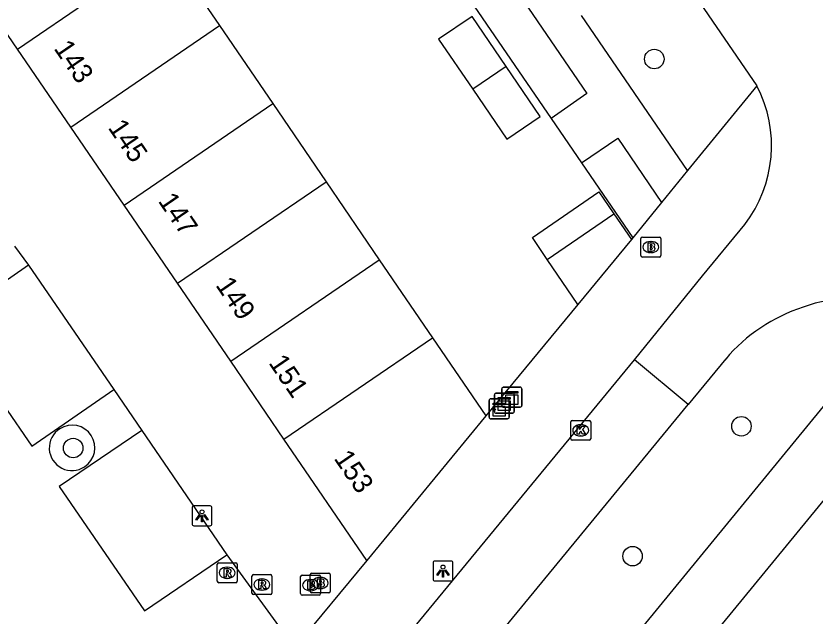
# Model space of a CAD drawing. Extents: x 155275 to 156263, y 382654 to 383635.
# Drawn here: x 155528.37 to 155568.42, y 382962.08 to 382992.16 of the extents above; entities that cross this region are included whole.
import ezdxf

# ---------------------------------------------------------------- set-up
doc = ezdxf.new("R2010")
doc.units = 0
for name, color, linetype in [('IMGEO_Boom', 7, 'Continuous'), ('IMGEO_Brandkraan', 7, 'Continuous'), ('IMGEO_Fietspad_gesloten', 7, 'Continuous'), ('IMGEO_Groenvoorziening', 7, 'Continuous'), ('IMGEO_Kast', 7, 'Continuous'), ('IMGEO_Kolk', 7, 'Continuous'), ('IMGEO_Lichtpunt', 7, 'Continuous'), ('IMGEO_Pand', 7, 'Continuous'), ('IMGEO_Pand_nummerreeks', 7, 'Continuous'), ('IMGEO_Rijbaan_lokaal_gesloten', 7, 'Continuous'), ('IMGEO_Rijbaan_lokaal_open', 7, 'Continuous'), ('IMGEO_Rioolput', 7, 'Continuous'), ('IMGEO_Voetpad_open', 7, 'Continuous')]:
    doc.layers.add(name, color=color, linetype=linetype)

msp = doc.modelspace()

# ---------------------------------------------------------------- linework, layer by layer
at = {"layer": 'IMGEO_Boom'}
for centre in [(155560.363, 382990), (155564.731, 382971.59), (155531.238, 382970.499), (155559.275, 382965.078)]:
    msp.add_circle(centre, 0.489, dxfattribs=at)
at = {"layer": 'IMGEO_Brandkraan'}
for p, q in [((155559.69, 382980.148), (155559.69, 382981)), ((155559.765, 382981.074), (155560.617, 382981.074)), ((155560.691, 382981), (155560.691, 382980.148)), ((155560.178, 382980.854), (155560.203, 382980.854)), ((155560.201, 382980.294), (155560.176, 382980.294)), ((155560.617, 382980.074), (155559.765, 382980.074)), ((155542.713, 382964.127), (155543.565, 382964.127)), ((155543.119, 382963.308), (155543.119, 382964.16)), ((155543.194, 382964.234), (155544.046, 382964.234)), ((155544.12, 382964.16), (155544.12, 382963.308)), ((155542.638, 382963.201), (155542.638, 382964.053)), ((155543.126, 382963.907), (155543.151, 382963.907)), ((155543.607, 382964.014), (155543.632, 382964.014)), ((155543.639, 382964.053), (155543.639, 382963.201)), ((155543.149, 382963.347), (155543.124, 382963.347)), ((155543.63, 382963.454), (155543.605, 382963.454)), ((155543.565, 382963.127), (155542.713, 382963.127)), ((155544.046, 382963.234), (155543.194, 382963.234))]:
    msp.add_line(p, q, dxfattribs=at)
for points in [[(155559.69, 382980.148), (155559.69, 382981)], [(155559.765, 382981.074), (155560.617, 382981.074)], [(155560.691, 382981), (155560.691, 382980.148)], [(155560.038, 382980.774), (155560.038, 382980.374), (155560.251, 382980.374)], [(155560.269, 382980.774), (155560.038, 382980.774)], [(155560.217, 382980.693), (155560.163, 382980.693), (155560.163, 382980.617)], [(155560.163, 382980.617), (155560.216, 382980.617)], [(155560.225, 382980.541), (155560.163, 382980.541), (155560.163, 382980.46)], [(155560.163, 382980.46), (155560.225, 382980.46)], [(155560.617, 382980.074), (155559.765, 382980.074)], [(155542.713, 382964.127), (155543.565, 382964.127)], [(155543.119, 382963.308), (155543.119, 382964.16)], [(155543.194, 382964.234), (155544.046, 382964.234)], [(155544.12, 382964.16), (155544.12, 382963.308)], [(155542.638, 382963.201), (155542.638, 382964.053)], [(155542.986, 382963.827), (155542.986, 382963.427), (155543.199, 382963.427)], [(155543.217, 382963.827), (155542.986, 382963.827)], [(155543.165, 382963.746), (155543.111, 382963.746), (155543.111, 382963.67)], [(155543.467, 382963.934), (155543.467, 382963.534), (155543.68, 382963.534)], [(155543.698, 382963.934), (155543.467, 382963.934)], [(155543.646, 382963.853), (155543.592, 382963.853), (155543.592, 382963.777)], [(155543.592, 382963.777), (155543.645, 382963.777)], [(155543.654, 382963.701), (155543.592, 382963.701), (155543.592, 382963.62)], [(155543.639, 382964.053), (155543.639, 382963.201)], [(155543.111, 382963.67), (155543.164, 382963.67)], [(155543.173, 382963.594), (155543.111, 382963.594), (155543.111, 382963.513)], [(155543.111, 382963.513), (155543.173, 382963.513)], [(155543.592, 382963.62), (155543.654, 382963.62)], [(155543.565, 382963.127), (155542.713, 382963.127)], [(155544.046, 382963.234), (155543.194, 382963.234)]]:
    msp.add_lwpolyline(points, dxfattribs=at)
for centre, radius, start, end in [((155559.767, 382980.998), 0.0765, 91.552, 178.448), ((155559.767, 382980.998), 0.0765, 91.552, 178.448), ((155560.615, 382980.998), 0.0765, 1.552, 88.448), ((155560.615, 382980.998), 0.0765, 1.552, 88.448), ((155560.218, 382980.655), 0.0379, 267.8285, 90.9355), ((155560.226, 382980.5), 0.0404, 269.8759, 90.5077), ((155560.273, 382980.629), 0.145, 59.4692, 91.5367), ((155560.298, 382980.676), 0.0922, 285.5137, 58.1501), ((155560.303, 382980.484), 0.105, 301.3115, 78.989), ((155559.767, 382980.15), 0.0765, 181.552, 268.448), ((155559.767, 382980.15), 0.0765, 181.552, 268.448), ((155560.257, 382980.625), 0.251, 268.6676, 293.5347), ((155560.615, 382980.15), 0.0765, 271.552, 358.448), ((155560.615, 382980.15), 0.0765, 271.552, 358.448), ((155542.715, 382964.051), 0.0765, 91.552, 178.448), ((155542.715, 382964.051), 0.0765, 91.552, 178.448), ((155543.196, 382964.158), 0.0765, 91.552, 178.448), ((155543.196, 382964.158), 0.0765, 91.552, 178.448), ((155543.563, 382964.051), 0.0765, 1.552, 88.448), ((155543.563, 382964.051), 0.0765, 1.552, 88.448), ((155544.044, 382964.158), 0.0765, 1.552, 88.448), ((155544.044, 382964.158), 0.0765, 1.552, 88.448), ((155543.166, 382963.708), 0.0379, 267.8285, 90.9355), ((155543.221, 382963.682), 0.145, 59.4692, 91.5367), ((155543.246, 382963.729), 0.0922, 285.5137, 58.1501), ((155543.647, 382963.815), 0.0379, 267.8285, 90.9355), ((155543.655, 382963.66), 0.0404, 269.8759, 90.5077), ((155543.702, 382963.789), 0.145, 59.4692, 91.5367), ((155543.727, 382963.836), 0.0922, 285.5137, 58.1501), ((155543.732, 382963.644), 0.105, 301.3115, 78.989), ((155543.196, 382963.31), 0.0765, 181.552, 268.448), ((155543.196, 382963.31), 0.0765, 181.552, 268.448), ((155543.174, 382963.553), 0.0404, 269.8759, 90.5077), ((155543.205, 382963.678), 0.251, 268.6676, 293.5347), ((155543.251, 382963.537), 0.105, 301.3115, 78.989), ((155543.686, 382963.785), 0.251, 268.6676, 293.5347), ((155544.044, 382963.31), 0.0765, 271.552, 358.448), ((155544.044, 382963.31), 0.0765, 271.552, 358.448), ((155542.715, 382963.203), 0.0765, 181.552, 268.448), ((155542.715, 382963.203), 0.0765, 181.552, 268.448), ((155543.563, 382963.203), 0.0765, 271.552, 358.448), ((155543.563, 382963.203), 0.0765, 271.552, 358.448)]:
    msp.add_arc(centre, radius, start, end, dxfattribs=at)
for centre, major_axis, ratio, start_param, end_param in [((155560.177, 382980.574), (-0.387, 0.002), 0.722429, 4.712389, 7.853982), ((155560.202, 382980.574), (-0.39, 0.002), 0.717154, 1.570796, 4.712389), ((155543.125, 382963.627), (-0.387, 0.002), 0.722429, 4.712389, 7.853982), ((155543.15, 382963.627), (-0.39, 0.002), 0.717154, 1.570796, 4.712389), ((155543.606, 382963.734), (-0.387, 0.002), 0.722429, 4.712389, 7.853982), ((155543.631, 382963.734), (-0.39, 0.002), 0.717154, 1.570796, 4.712389)]:
    msp.add_ellipse(centre, major_axis=major_axis, ratio=ratio, start_param=start_param, end_param=end_param, dxfattribs=at)
at = {"layer": 'IMGEO_Fietspad_gesloten'}
for points in [[(155572.789, 382977.41), (155548.966, 382948.356), (155528.673, 382923.729), (155507.607, 382898.405), (155494.374, 382882.291)], [(155496.67, 382880.437), (155497.335, 382881.332), (155511.334, 382898.215), (155518.802, 382907.088), (155545.301, 382939.168), (155575.161, 382975.555)]]:
    msp.add_lwpolyline(points, dxfattribs=at)
at = {"layer": 'IMGEO_Groenvoorziening'}
for points in [[(155551.328, 382992.653), (155555.192, 382987.018)], [(155556.712, 382984.793), (155559.286, 382981.036)]]:
    msp.add_lwpolyline(points, dxfattribs=at)
at = {"layer": 'IMGEO_Kast'}
for p, q in [((155552.722, 382972.625), (155552.722, 382973.466)), ((155552.722, 382973.466), (155552.722, 382972.625)), ((155552.797, 382973.55), (155553.638, 382973.55)), ((155553.638, 382973.55), (155552.797, 382973.55)), ((155553.722, 382973.475), (155553.722, 382972.634)), ((155553.722, 382972.634), (155553.722, 382973.475)), ((155552.163, 382972.966), (155553.004, 382972.966)), ((155553.004, 382972.966), (155552.163, 382972.966)), ((155552.347, 382972.324), (155552.347, 382973.165)), ((155552.347, 382973.165), (155552.347, 382972.324)), ((155552.422, 382973.249), (155553.263, 382973.249)), ((155553.263, 382973.249), (155552.422, 382973.249)), ((155553.088, 382972.891), (155553.088, 382972.05)), ((155553.088, 382972.05), (155553.088, 382972.891)), ((155553.347, 382973.174), (155553.347, 382972.333)), ((155553.347, 382972.333), (155553.347, 382973.174)), ((155552.088, 382972.041), (155552.088, 382972.882)), ((155552.088, 382972.882), (155552.088, 382972.041)), ((155553.647, 382972.55), (155552.806, 382972.55)), ((155552.806, 382972.55), (155553.647, 382972.55)), ((155553.272, 382972.249), (155552.431, 382972.249)), ((155552.431, 382972.249), (155553.272, 382972.249)), ((155553.013, 382971.966), (155552.172, 382971.966)), ((155552.172, 382971.966), (155553.013, 382971.966))]:
    msp.add_line(p, q, dxfattribs=at)
for points in [[(155552.917, 382973.34), (155553.517, 382973.34), (155553.517, 382973.255), (155552.917, 382973.255), (155552.917, 382973.34)], [(155552.542, 382973.039), (155553.142, 382973.039), (155553.142, 382972.954), (155552.542, 382972.954), (155552.542, 382973.039)], [(155552.917, 382973.165), (155553.517, 382973.165), (155553.517, 382972.676), (155552.917, 382972.676), (155552.917, 382973.165)], [(155552.283, 382972.756), (155552.883, 382972.756), (155552.883, 382972.671), (155552.283, 382972.671), (155552.283, 382972.756)], [(155552.283, 382972.581), (155552.883, 382972.581), (155552.883, 382972.092), (155552.283, 382972.092), (155552.283, 382972.581)], [(155552.542, 382972.864), (155553.142, 382972.864), (155553.142, 382972.375), (155552.542, 382972.375), (155552.542, 382972.864)]]:
    msp.add_lwpolyline(points, dxfattribs=at)
for centre in [(155553.001, 382973.014), (155552.626, 382972.713), (155552.367, 382972.43)]:
    msp.add_circle(centre, 0.0377, dxfattribs=at)
for centre, start, end in [((155552.8, 382973.472), 92.4484, 184.2845), ((155552.8, 382973.472), 92.4484, 184.2845), ((155553.644, 382973.472), 2.4484, 94.2845), ((155553.644, 382973.472), 2.4484, 94.2845), ((155552.166, 382972.888), 92.4484, 184.2845), ((155552.166, 382972.888), 92.4484, 184.2845), ((155552.425, 382973.171), 92.4484, 184.2845), ((155552.425, 382973.171), 92.4484, 184.2845), ((155553.01, 382972.888), 2.4484, 94.2845), ((155553.01, 382972.888), 2.4484, 94.2845), ((155553.269, 382973.171), 2.4484, 94.2845), ((155553.269, 382973.171), 2.4484, 94.2845), ((155552.8, 382972.628), 182.4484, 274.2845), ((155552.8, 382972.628), 182.4484, 274.2845), ((155553.644, 382972.628), 272.4484, 4.2845), ((155553.644, 382972.628), 272.4484, 4.2845), ((155552.425, 382972.327), 182.4484, 274.2845), ((155552.425, 382972.327), 182.4484, 274.2845), ((155553.269, 382972.327), 272.4484, 4.2845), ((155553.269, 382972.327), 272.4484, 4.2845), ((155552.166, 382972.044), 182.4484, 274.2845), ((155552.166, 382972.044), 182.4484, 274.2845), ((155553.01, 382972.044), 272.4484, 4.2845), ((155553.01, 382972.044), 272.4484, 4.2845)]:
    msp.add_arc(centre, 0.0779, start, end, dxfattribs=at)
at = {"layer": 'IMGEO_Kolk'}
for p, q in [((155556.175, 382970.962), (155556.175, 382971.814)), ((155556.25, 382971.888), (155557.102, 382971.888)), ((155557.176, 382971.814), (155557.176, 382970.962)), ((155556.663, 382971.668), (155556.688, 382971.668)), ((155557.102, 382970.888), (155556.25, 382970.888)), ((155556.686, 382971.108), (155556.661, 382971.108))]:
    msp.add_line(p, q, dxfattribs=at)
for points in [[(155556.175, 382970.962), (155556.175, 382971.814)], [(155556.25, 382971.888), (155557.102, 382971.888)], [(155557.176, 382971.814), (155557.176, 382970.962)], [(155556.496, 382971.588), (155556.619, 382971.588), (155556.619, 382971.437), (155556.749, 382971.588), (155556.913, 382971.588), (155556.767, 382971.437), (155556.92, 382971.188), (155556.768, 382971.188), (155556.683, 382971.352), (155556.619, 382971.285), (155556.619, 382971.188), (155556.496, 382971.188), (155556.496, 382971.588)], [(155557.102, 382970.888), (155556.25, 382970.888)]]:
    msp.add_lwpolyline(points, dxfattribs=at)
for centre, start, end in [((155556.252, 382971.812), 91.552, 178.448), ((155556.252, 382971.812), 91.552, 178.448), ((155557.1, 382971.812), 1.552, 88.448), ((155557.1, 382971.812), 1.552, 88.448), ((155556.252, 382970.964), 181.552, 268.448), ((155556.252, 382970.964), 181.552, 268.448), ((155557.1, 382970.964), 271.552, 358.448), ((155557.1, 382970.964), 271.552, 358.448)]:
    msp.add_arc(centre, 0.0765, start, end, dxfattribs=at)
for centre, major_axis, ratio, start_param, end_param in [((155556.662, 382971.388), (-0.387, 0.002), 0.722429, 4.712389, 7.853982), ((155556.687, 382971.388), (-0.39, 0.002), 0.717154, 1.570796, 4.712389)]:
    msp.add_ellipse(centre, major_axis=major_axis, ratio=ratio, start_param=start_param, end_param=end_param, dxfattribs=at)
at = {"layer": 'IMGEO_Lichtpunt'}
for p, q in [((155537.199, 382967.503), (155537.199, 382966.696)), ((155537.199, 382967.503), (155537.199, 382966.696)), ((155538.101, 382967.598), (155537.293, 382967.598)), ((155538.101, 382967.598), (155537.293, 382967.598)), ((155538.195, 382966.696), (155538.195, 382967.503)), ((155538.195, 382966.696), (155538.195, 382967.503)), ((155537.293, 382966.602), (155538.101, 382966.602)), ((155537.293, 382966.602), (155538.101, 382966.602)), ((155549.275, 382964.737), (155549.275, 382963.93)), ((155549.275, 382964.737), (155549.275, 382963.93)), ((155550.177, 382964.832), (155549.369, 382964.832)), ((155550.177, 382964.832), (155549.369, 382964.832)), ((155550.271, 382963.93), (155550.271, 382964.737)), ((155550.271, 382963.93), (155550.271, 382964.737)), ((155549.369, 382963.836), (155550.177, 382963.836)), ((155549.369, 382963.836), (155550.177, 382963.836))]:
    msp.add_line(p, q, dxfattribs=at)
for points in [[(155537.573, 382967.167), (155537.612, 382967.139), (155537.424, 382966.877), (155537.386, 382966.904), (155537.573, 382967.167)], [(155537.675, 382967.119), (155537.722, 382967.119), (155537.722, 382966.797), (155537.675, 382966.797), (155537.675, 382967.119)], [(155537.785, 382967.139), (155537.823, 382967.166), (155538.01, 382966.904), (155537.971, 382966.876), (155537.785, 382967.139)], [(155549.649, 382964.401), (155549.688, 382964.373), (155549.5, 382964.111), (155549.462, 382964.138), (155549.649, 382964.401)], [(155549.751, 382964.353), (155549.798, 382964.353), (155549.798, 382964.031), (155549.751, 382964.031), (155549.751, 382964.353)], [(155549.861, 382964.373), (155549.899, 382964.4), (155550.086, 382964.138), (155550.047, 382964.11), (155549.861, 382964.373)]]:
    msp.add_lwpolyline(points, dxfattribs=at)
for centre in [(155537.698, 382967.301), (155549.774, 382964.535)]:
    msp.add_circle(centre, 0.0994, dxfattribs=at)
for centre, start, end in [((155537.293, 382967.503), 90, 180), ((155537.293, 382967.503), 90, 180), ((155538.101, 382967.503), 0, 90), ((155538.101, 382967.503), 0, 90), ((155537.293, 382966.696), 180, 270), ((155537.293, 382966.696), 180, 270), ((155538.101, 382966.696), 270, 0), ((155538.101, 382966.696), 270, 360), ((155549.369, 382964.737), 90, 180), ((155549.369, 382964.737), 90, 180), ((155550.177, 382964.737), 0, 90), ((155550.177, 382964.737), 0, 90), ((155549.369, 382963.93), 180, 270), ((155549.369, 382963.93), 180, 270), ((155550.177, 382963.93), 270, 0), ((155550.177, 382963.93), 270, 360)]:
    msp.add_arc(centre, 0.0946, start, end, dxfattribs=at)
at = {"layer": 'IMGEO_Pand'}
for points in [[(155528.445, 382990.499), (155535.896, 382995.587)], [(155535.896, 382995.587), (155538.567, 382991.675)], [(155528.445, 382990.499), (155525.774, 382994.41)], [(155552.943, 382989.633), (155551.242, 382992.139), (155549.556, 382991.002), (155551.262, 382988.491)], [(155531.117, 382986.587), (155538.567, 382991.675)], [(155538.567, 382991.675), (155541.238, 382987.763)], [(155531.117, 382986.587), (155528.445, 382990.499)], [(155552.943, 382989.633), (155551.262, 382988.491)], [(155551.262, 382988.491), (155552.967, 382985.98), (155554.645, 382987.127), (155552.943, 382989.633)], [(155533.789, 382982.676), (155541.238, 382987.763)], [(155541.238, 382987.763), (155543.91, 382983.852)], [(155533.789, 382982.676), (155531.117, 382986.587)], [(155536.46, 382978.764), (155543.91, 382983.852)], [(155543.91, 382983.852), (155546.581, 382979.94)], [(155554.999, 382979.953), (155554.253, 382981.049), (155557.578, 382983.335), (155558.336, 382982.232)], [(155536.46, 382978.764), (155533.789, 382982.676)], [(155554.999, 382979.953), (155558.336, 382982.232)], [(155558.336, 382982.232), (155559.216, 382980.95)], [(155559.216, 382980.95), (155556.539, 382977.694)], [(155539.132, 382974.853), (155546.581, 382979.94)], [(155546.581, 382979.94), (155549.253, 382976.029)], [(155556.539, 382977.694), (155554.999, 382979.953)], [(155539.132, 382974.853), (155536.46, 382978.764)], [(155541.804, 382970.941), (155549.253, 382976.029)], [(155549.253, 382976.029), (155551.924, 382972.117)], [(155541.804, 382970.941), (155539.132, 382974.853)], [(155551.924, 382972.117), (155545.952, 382964.868)], [(155545.952, 382964.868), (155541.804, 382970.941)]]:
    msp.add_lwpolyline(points, dxfattribs=at)
at = {"layer": 'IMGEO_Rijbaan_lokaal_gesloten'}
for points in [[(155501.355, 382904.375), (155506.73, 382911.007), (155559.373, 382974.92)], [(155490.162, 382885.345), (155509.377, 382908.625), (155562.068, 382972.685)]]:
    msp.add_lwpolyline(points, dxfattribs=at)
at = {"layer": 'IMGEO_Rijbaan_lokaal_open'}
for points in [[(155562.266, 382993.404), (155565.506, 382988.657)], [(155559.373, 382974.92), (155562.779, 382979.129), (155564.897, 382981.702)], [(155528.298, 382980.623), (155529.002, 382979.675)], [(155529.002, 382979.675), (155524.892, 382976.81), (155529.168, 382970.601), (155533.275, 382973.429)], [(155562.068, 382972.685), (155559.373, 382974.92)], [(155563.942, 382974.963), (155562.068, 382972.685)], [(155533.275, 382973.429), (155534.684, 382971.375)], [(155534.684, 382971.375), (155530.534, 382968.579), (155534.806, 382962.333), (155538.947, 382965.149)], [(155538.947, 382965.149), (155542.339, 382960.486)]]:
    msp.add_lwpolyline(points, dxfattribs=at)
for centre, radius, start, end in [((155559.756, 382985.656), 6.486, 322.4339, 27.5577), ((155570.132, 382971.569), 6.417, 65.5437, 111.1126), ((155570.374, 382969.536), 8.415, 107.6581, 139.8447), ((155531.174, 382970.503), 1.134, 121.9165, 304.0063), ((155531.19, 382970.514), 1.134, 303.0134, 122.9094)]:
    msp.add_arc(centre, radius, start, end, dxfattribs=at)
at = {"layer": 'IMGEO_Rioolput'}
for p, q in [((155538.458, 382963.82), (155538.458, 382964.672)), ((155538.533, 382964.746), (155539.385, 382964.746)), ((155538.946, 382964.526), (155538.971, 382964.526)), ((155539.459, 382964.672), (155539.459, 382963.82)), ((155540.195, 382963.231), (155540.195, 382964.083)), ((155540.27, 382964.157), (155541.122, 382964.157)), ((155541.196, 382964.083), (155541.196, 382963.231)), ((155539.385, 382963.746), (155538.533, 382963.746)), ((155538.969, 382963.966), (155538.944, 382963.966)), ((155540.683, 382963.937), (155540.708, 382963.937)), ((155540.706, 382963.377), (155540.681, 382963.377)), ((155541.122, 382963.157), (155540.27, 382963.157))]:
    msp.add_line(p, q, dxfattribs=at)
for points in [[(155538.458, 382963.82), (155538.458, 382964.672)], [(155538.533, 382964.746), (155539.385, 382964.746)], [(155539.459, 382964.672), (155539.459, 382963.82)], [(155539.047, 382964.444), (155538.795, 382964.446), (155538.795, 382964.046)], [(155538.795, 382964.046), (155538.919, 382964.046), (155538.919, 382964.208), (155538.93, 382964.208)], [(155538.973, 382964.365), (155538.919, 382964.365), (155538.919, 382964.284)], [(155538.919, 382964.284), (155538.971, 382964.284)], [(155538.977, 382964.179), (155539.048, 382964.046), (155539.188, 382964.046), (155539.123, 382964.172)], [(155540.195, 382963.231), (155540.195, 382964.083)], [(155540.27, 382964.157), (155541.122, 382964.157)], [(155541.196, 382964.083), (155541.196, 382963.231)], [(155539.385, 382963.746), (155538.533, 382963.746)], [(155540.784, 382963.855), (155540.532, 382963.857), (155540.532, 382963.457)], [(155540.71, 382963.776), (155540.656, 382963.776), (155540.656, 382963.695)], [(155540.656, 382963.695), (155540.708, 382963.695)], [(155540.532, 382963.457), (155540.656, 382963.457), (155540.656, 382963.619), (155540.667, 382963.619)], [(155540.714, 382963.59), (155540.785, 382963.457), (155540.925, 382963.457), (155540.86, 382963.583)], [(155541.122, 382963.157), (155540.27, 382963.157)]]:
    msp.add_lwpolyline(points, dxfattribs=at)
for centre, radius, start, end in [((155538.535, 382964.67), 0.0765, 91.552, 178.448), ((155538.535, 382964.67), 0.0765, 91.552, 178.448), ((155539.383, 382964.67), 0.0765, 1.552, 88.448), ((155539.383, 382964.67), 0.0765, 1.552, 88.448), ((155538.929, 382964.155), 0.0533, 26.0293, 88.6989), ((155538.955, 382964.473), 0.19, 274.7715, 282.9687), ((155538.979, 382964.269), 0.0964, 77.0061, 93.1865), ((155538.993, 382964.326), 0.0378, 276.6634, 79.6772), ((155539.046, 382964.334), 0.109, 350.3612, 89.416), ((155539.044, 382964.334), 0.112, 277.5842, 350.9817), ((155539.028, 382964.119), 0.108, 29.5134, 73.7905), ((155540.272, 382964.081), 0.0765, 91.552, 178.448), ((155540.272, 382964.081), 0.0765, 91.552, 178.448), ((155541.12, 382964.081), 0.0765, 1.552, 88.448), ((155541.12, 382964.081), 0.0765, 1.552, 88.448), ((155538.535, 382963.822), 0.0765, 181.552, 268.448), ((155538.535, 382963.822), 0.0765, 181.552, 268.448), ((155539.383, 382963.822), 0.0765, 271.552, 358.448), ((155539.383, 382963.822), 0.0765, 271.552, 358.448), ((155540.692, 382963.884), 0.19, 274.7715, 282.9687), ((155540.716, 382963.68), 0.0964, 77.0061, 93.1865), ((155540.73, 382963.737), 0.0378, 276.6634, 79.6772), ((155540.783, 382963.745), 0.109, 350.3612, 89.416), ((155540.781, 382963.745), 0.112, 277.5842, 350.9817), ((155540.666, 382963.566), 0.0533, 26.0293, 88.6989), ((155540.765, 382963.53), 0.108, 29.5134, 73.7905), ((155540.272, 382963.233), 0.0765, 181.552, 268.448), ((155540.272, 382963.233), 0.0765, 181.552, 268.448), ((155541.12, 382963.233), 0.0765, 271.552, 358.448), ((155541.12, 382963.233), 0.0765, 271.552, 358.448)]:
    msp.add_arc(centre, radius, start, end, dxfattribs=at)
for centre, major_axis, ratio, start_param, end_param in [((155538.945, 382964.246), (-0.387, 0.002), 0.722429, 4.712389, 7.853982), ((155538.97, 382964.246), (-0.39, 0.002), 0.717154, 1.570796, 4.712389), ((155540.682, 382963.657), (-0.387, 0.002), 0.722429, 4.712389, 7.853982), ((155540.707, 382963.657), (-0.39, 0.002), 0.717154, 1.570796, 4.712389)]:
    msp.add_ellipse(centre, major_axis=major_axis, ratio=ratio, start_param=start_param, end_param=end_param, dxfattribs=at)
at = {"layer": 'IMGEO_Voetpad_open'}
for points in [[(155551.328, 382992.653), (155553.164, 382993.881), (155556.985, 382988.277), (155555.192, 382987.018)], [(155562.024, 382984.409), (155556.72, 382992.177)], [(155565.506, 382988.657), (155562.024, 382984.409)], [(155555.192, 382987.018), (155556.712, 382984.793)], [(155556.712, 382984.793), (155558.543, 382986.036), (155560.718, 382982.8)], [(155562.024, 382984.409), (155560.718, 382982.8)], [(155560.718, 382982.8), (155559.286, 382981.036)], [(155559.286, 382981.036), (155559.216, 382980.95)], [(155529.002, 382979.675), (155533.275, 382973.429)], [(155556.539, 382977.694), (155551.924, 382972.117)], [(155534.684, 382971.375), (155538.947, 382965.149)], [(155545.952, 382964.868), (155542.339, 382960.486)]]:
    msp.add_lwpolyline(points, dxfattribs=at)

# ---------------------------------------------------------------- texts
at = {"layer": 'IMGEO_Pand_nummerreeks'}
for s, p in [('143', (155530.239, 382990.532)), ('145', (155532.952, 382986.561)), ('147', (155535.464, 382982.882)), ('149', (155538.346, 382978.663)), ('151', (155541.005, 382974.77)), ('153', (155544.275, 382969.982))]:
    msp.add_text(s, height=1, rotation=304.3372, dxfattribs=at).set_placement(p)

doc.saveas('drawing.dxf')
